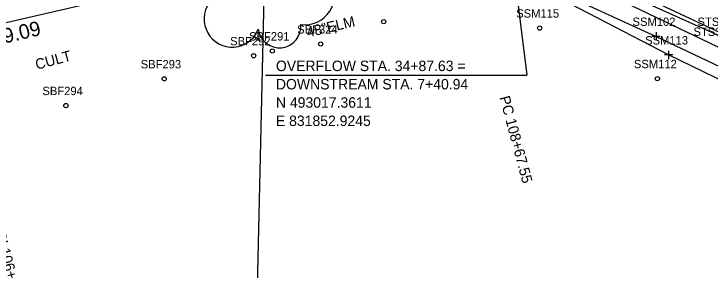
# Model space of a CAD drawing. Extents: x 818717 to 846077, y 440014 to 541392.
# Drawn here: x 831616.5 to 831949.3, y 492854.7 to 492977.1 of the extents above; entities that cross this region are included whole.
import ezdxf

# ---------------------------------------------------------------- set-up
doc = ezdxf.new("R2010")
doc.units = 0
for name, color, linetype in [('SURVEY - CENTERLINE - Preliminary Curve Text', 7, 'Continuous'), ('SURVEY - CENTERLINE - Preliminary Text', 7, 'Continuous'), ('SURVEY - DRAINAGE - Bridge Hydraulic Data - Points - Locators', 7, 'Continuous'), ('SURVEY - DRAINAGE - Bridge Hydraulic Data - Points - Numbers', 7, 'Continuous'), ('SURVEY - DRAINAGE - Bridge Hydraulic Data with Text', 7, 'Continuous'), ('SURVEY - DRAINAGE - Natural Features', 7, 'Continuous'), ('SURVEY - DRAINAGE - Natural Features - Points - Numbers', 7, 'Continuous'), ('SURVEY - DTM - Spot Points - Locators', 7, 'Continuous'), ('SURVEY - DTM - Spot Points - Point Numbers', 7, 'Continuous'), ('SURVEY - PROPERTY - Property Lines', 7, 'Continuous'), ('SURVEY - VEGETATION - Features - Points - Locators', 7, 'Continuous'), ('SURVEY - VEGETATION - Features - Points - Numbers', 7, 'Continuous'), ('SURVEY - VEGETATION - Features with Text', 7, 'Continuous')]:
    doc.layers.add(name, color=color, linetype=linetype)

msp = doc.modelspace()

# ---------------------------------------------------------------- linework, layer by layer
at = {"layer": 'SURVEY - CENTERLINE - Preliminary Text'}
msp.add_line((831505.04, 492947.98), (831661.86, 492984.41), dxfattribs=at)
at = {"layer": 'SURVEY - DRAINAGE - Bridge Hydraulic Data - Points - Locators'}
for p, q in [((831923.49, 492968.37), (831923.49, 492964.37)), ((831925.49, 492966.37), (831921.49, 492966.37))]:
    msp.add_line(p, q, dxfattribs=at)
at = {"layer": 'SURVEY - DRAINAGE - Bridge Hydraulic Data with Text'}
for p, q in [((831852.92, 493017.36), (831861.74, 492947.91)), ((831916.46, 492985.87), (831956.52, 492967.04)), ((831736.74, 492947.91), (831861.74, 492947.91))]:
    msp.add_line(p, q, dxfattribs=at)
for points in [[(831781.15, 493052.38), (831811.61, 493031.41), (831858.51, 493005.8), (831912.34, 492980.87), (831952.65, 492961.6), (832007.58, 492938.23), (832080.74, 492904.24)], [(831867.33, 492993.22), (831872.69, 492989.76), (831923.49, 492966.37), (831975.42, 492941.71), (832025.2, 492920.78), (832079.53, 492895.54)]]:
    msp.add_lwpolyline(points, dxfattribs=at)
at = {"layer": 'SURVEY - DRAINAGE - Natural Features'}
msp.add_lwpolyline([(831813.77, 493034.55), (831863.42, 493010.71), (831915.61, 492983.93), (831954.59, 492966.37), (832009.52, 492943.03), (832081.35, 492912.12)], dxfattribs=at)
at = {"layer": 'SURVEY - DTM - Spot Points - Locators'}
for centre in [(831793.29, 492973.43), (831867.87, 492970.34), (831763.15, 492962.71), (831740, 492959.4), (831731.09, 492957.1), (831688.33, 492946.08), (831924.16, 492946.17), (831641.33, 492933.3)]:
    msp.add_circle(centre, 1, dxfattribs=at)
at = {"layer": 'SURVEY - PROPERTY - Property Lines'}
msp.add_line((831713.28, 491985.29), (831738.36, 493083.6), dxfattribs=at)
at = {"layer": 'SURVEY - VEGETATION - Features - Points - Locators'}
for p, q in [((831929.52, 492959.49), (831929.52, 492955.49)), ((831931.52, 492957.49), (831927.52, 492957.49))]:
    msp.add_line(p, q, dxfattribs=at)
at = {"layer": 'SURVEY - VEGETATION - Features with Text'}
msp.add_lwpolyline([(832074.26, 492889.42), (832030.73, 492911.59), (831979.32, 492933.34), (831929.52, 492957.49), (831874.19, 492986.44), (831867.33, 492993.22)], dxfattribs=at)
for centre, radius, start, end in [((831755.4, 492986.39), 14.48, 262.9581, 29.8037), ((831720.83, 492974.69), 13.43, 145.0523, 338.472), ((831743.45, 492971.13), 10.22, 187.671, 4.9902)]:
    msp.add_arc(centre, radius, start, end, dxfattribs=at)

# ---------------------------------------------------------------- texts
at = {"layer": 'SURVEY - CENTERLINE - Preliminary Curve Text'}
for s, rotation, p in [('PC 108+67.55', 285.0437, (831848.59, 492937.2)), ('PC 108+67.55', 285.0437, (831848.59, 492937.2)), ('PI 106+18.40', 284.8795, (831607.43, 492872.39))]:
    msp.add_text(s, height=5, rotation=rotation, dxfattribs=at).set_placement(p)
at = {"layer": 'SURVEY - CENTERLINE - Preliminary Text'}
msp.add_text('OVERFLOW STA. 33+39.09', height=7, rotation=13.0771, dxfattribs=at).set_placement((831514.03, 492940.19))
at = {"layer": 'SURVEY - DRAINAGE - Bridge Hydraulic Data - Points - Numbers'}
for s, p in [('SSM102', (831912.25, 492971.37)), ('STS302', (831941.41, 492966.6))]:
    msp.add_text(s, height=4, dxfattribs=at).set_placement(p)
at = {"layer": 'SURVEY - DRAINAGE - Bridge Hydraulic Data with Text'}
for s, p in [('OVERFLOW STA. 34+87.63 =', (831741.74, 492949.78)), ('DOWNSTREAM STA. 7+40.94', (831741.74, 492941.03)), ('N 493017.3611', (831741.74, 492932.28)), ('E 831852.9245', (831741.74, 492923.53))]:
    msp.add_text(s, height=5, dxfattribs=at).set_placement(p)
at = {"layer": 'SURVEY - DRAINAGE - Natural Features - Points - Numbers'}
msp.add_text('STS303', height=4, dxfattribs=at).set_placement((831943.35, 492971.37))
at = {"layer": 'SURVEY - DTM - Spot Points - Point Numbers'}
for s, p in [('SSM115', (831856.63, 492975.34)), ('SBF324', (831751.91, 492967.71)), ('SBF291', (831728.92, 492964.4)), ('SBF292', (831719.85, 492962.1)), ('SBF293', (831677.09, 492951.08)), ('SSM112', (831912.92, 492951.17)), ('SBF294', (831630.09, 492938.3))]:
    msp.add_text(s, height=4, dxfattribs=at).set_placement(p)
at = {"layer": 'SURVEY - VEGETATION - Features - Points - Numbers'}
msp.add_text('SSM113', height=4, dxfattribs=at).set_placement((831918.28, 492962.49))
at = {"layer": 'SURVEY - VEGETATION - Features with Text'}
for s, rotation, p in [('48"ELM', 13.3594, (831757.04, 492965.84)), ('CULT', 14.9228, (831627.43, 492950.4))]:
    msp.add_text(s, height=5, rotation=rotation, dxfattribs=at).set_placement(p)

doc.saveas('drawing.dxf')
